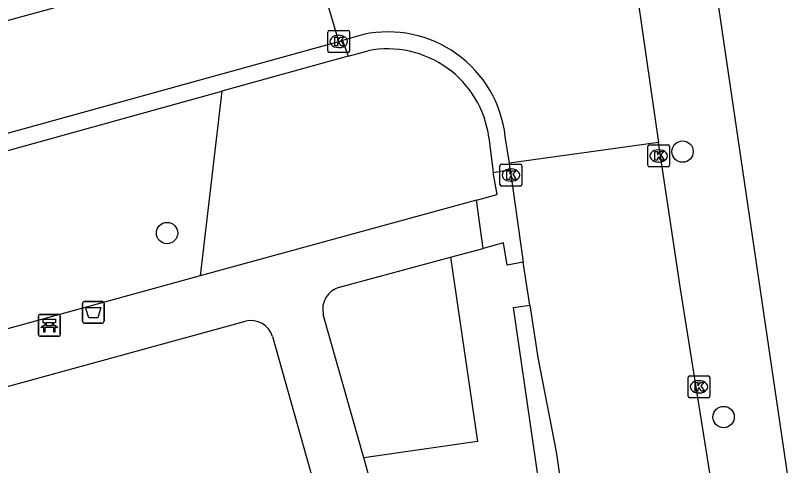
# Model space of a CAD drawing. Extents: x 159053 to 160041, y 380450 to 381422.
# Drawn here: x 159294.54 to 159329.66, y 381039.24 to 381059.86 of the extents above; entities that cross this region are included whole.
import ezdxf

# ---------------------------------------------------------------- set-up
doc = ezdxf.new("R2010")
doc.units = 0
for name, color, linetype in [('IMGEO_Afvalbak', 7, 'Continuous'), ('IMGEO_Bank', 7, 'Continuous'), ('IMGEO_Boom', 7, 'Continuous'), ('IMGEO_Groenvoorziening', 7, 'Continuous'), ('IMGEO_Kolk', 7, 'Continuous'), ('IMGEO_Rijbaan_lokaal_open', 7, 'Continuous'), ('IMGEO_Voetpad_halfverhard', 7, 'Continuous'), ('IMGEO_Voetpad_open', 7, 'Continuous')]:
    doc.layers.add(name, color=color, linetype=linetype)

msp = doc.modelspace()

# ---------------------------------------------------------------- linework, layer by layer
at = {"layer": 'IMGEO_Afvalbak'}
for p, q in [((159297.705, 381046.765), (159298.495, 381046.765)), ((159298.495, 381046.765), (159297.705, 381046.765)), ((159297.605, 381045.865), (159297.605, 381046.665)), ((159297.605, 381046.665), (159297.605, 381045.865)), ((159298.595, 381046.665), (159298.595, 381045.865)), ((159298.595, 381045.865), (159298.595, 381046.665)), ((159298.495, 381045.765), (159297.705, 381045.765)), ((159297.705, 381045.765), (159298.495, 381045.765))]:
    msp.add_line(p, q, dxfattribs=at)
msp.add_lwpolyline([(159297.748, 381046.479), (159298.452, 381046.479), (159298.303, 381046.009), (159297.897, 381046.009), (159297.748, 381046.479)], dxfattribs=at)
for centre, start, end in [((159297.705, 381046.665), 90, 180), ((159297.705, 381046.665), 90, 180), ((159298.495, 381046.665), 0, 90), ((159298.495, 381046.665), 360, 90), ((159297.705, 381045.865), 180, 270), ((159297.705, 381045.865), 180, 270), ((159298.495, 381045.865), 270, 0), ((159298.495, 381045.865), 270, 0)]:
    msp.add_arc(centre, 0.1, start, end, dxfattribs=at)
at = {"layer": 'IMGEO_Bank'}
for p, q in [((159295.592, 381045.242), (159295.592, 381046.083)), ((159295.592, 381046.083), (159295.592, 381045.242)), ((159295.667, 381046.167), (159296.508, 381046.167)), ((159296.508, 381046.167), (159295.667, 381046.167)), ((159296.592, 381046.092), (159296.592, 381045.251)), ((159296.592, 381045.251), (159296.592, 381046.092)), ((159295.901, 381045.673), (159295.901, 381045.779)), ((159295.945, 381045.779), (159295.945, 381045.673)), ((159296.233, 381045.785), (159295.951, 381045.785)), ((159296.239, 381045.673), (159296.239, 381045.779)), ((159296.283, 381045.779), (159296.283, 381045.673)), ((159296.289, 381045.565), (159295.896, 381045.565)), ((159295.951, 381045.667), (159296.233, 381045.667)), ((159296.517, 381045.167), (159295.676, 381045.167)), ((159295.676, 381045.167), (159296.517, 381045.167))]:
    msp.add_line(p, q, dxfattribs=at)
for points in [[(159295.895, 381045.785), (159295.809, 381045.785), (159295.809, 381045.946), (159296.372, 381045.946), (159296.372, 381045.785), (159296.289, 381045.785)], [(159295.839, 381045.565), (159295.697, 381045.565), (159295.809, 381045.667), (159295.895, 381045.667)], [(159295.889, 381045.558), (159295.889, 381045.351), (159295.846, 381045.351), (159295.846, 381045.558)], [(159296.289, 381045.667), (159296.372, 381045.667), (159296.484, 381045.565), (159296.345, 381045.565)], [(159296.339, 381045.558), (159296.339, 381045.351), (159296.295, 381045.351), (159296.295, 381045.558)]]:
    msp.add_lwpolyline(points, dxfattribs=at)
for centre, radius, start, end in [((159295.67, 381046.089), 0.0779, 92.4484, 184.2845), ((159295.67, 381046.089), 0.0779, 92.4484, 184.2845), ((159296.514, 381046.089), 0.0779, 2.4484, 94.2845), ((159296.514, 381046.089), 0.0779, 2.4484, 94.2845), ((159295.894, 381045.778), 0.00671, 2.8957, 87.1043), ((159295.951, 381045.778), 0.00671, 92.8957, 177.1043), ((159296.233, 381045.778), 0.00671, 2.8957, 87.1043), ((159296.29, 381045.778), 0.00671, 92.8957, 177.1043), ((159295.839, 381045.558), 0.00671, 2.8957, 87.1043), ((159295.896, 381045.558), 0.00671, 92.8957, 177.1043), ((159295.894, 381045.674), 0.00671, 272.8957, 357.1043), ((159295.951, 381045.674), 0.00671, 182.8957, 267.1043), ((159296.233, 381045.674), 0.00671, 272.8957, 357.1043), ((159296.29, 381045.674), 0.00671, 182.8957, 267.1043), ((159296.288, 381045.558), 0.00671, 2.8957, 87.1043), ((159296.345, 381045.558), 0.00671, 92.8957, 177.1043), ((159295.67, 381045.245), 0.0779, 182.4484, 274.2845), ((159295.67, 381045.245), 0.0779, 182.4484, 274.2845), ((159296.514, 381045.245), 0.0779, 272.4484, 4.2845), ((159296.514, 381045.245), 0.0779, 272.4484, 4.2845)]:
    msp.add_arc(centre, radius, start, end, dxfattribs=at)
at = {"layer": 'IMGEO_Boom'}
for centre in [(159325.073, 381053.624), (159301.478, 381049.894), (159326.95, 381041.468)]:
    msp.add_circle(centre, 0.489, dxfattribs=at)
at = {"layer": 'IMGEO_Groenvoorziening'}
for points in [[(159303.988, 381056.394), (159302.999, 381047.929)], [(159314.446, 381048.784), (159315.692, 381040.351), (159310.481, 381039.593)]]:
    msp.add_lwpolyline(points, dxfattribs=at)
at = {"layer": 'IMGEO_Kolk'}
for p, q in [((159308.836, 381058.243), (159308.836, 381059.095)), ((159308.911, 381059.169), (159309.763, 381059.169)), ((159309.837, 381059.095), (159309.837, 381058.243)), ((159309.324, 381058.949), (159309.349, 381058.949)), ((159309.347, 381058.389), (159309.322, 381058.389)), ((159309.763, 381058.169), (159308.911, 381058.169)), ((159323.481, 381053), (159323.481, 381053.852)), ((159323.556, 381053.926), (159324.408, 381053.926)), ((159324.482, 381053.852), (159324.482, 381053)), ((159323.969, 381053.706), (159323.994, 381053.706)), ((159323.992, 381053.146), (159323.967, 381053.146)), ((159316.717, 381052.122), (159316.717, 381052.974)), ((159316.792, 381053.048), (159317.644, 381053.048)), ((159317.205, 381052.828), (159317.23, 381052.828)), ((159317.718, 381052.974), (159317.718, 381052.122)), ((159324.408, 381052.926), (159323.556, 381052.926)), ((159317.644, 381052.048), (159316.792, 381052.048)), ((159317.228, 381052.268), (159317.203, 381052.268)), ((159325.326, 381042.427), (159325.326, 381043.279)), ((159325.401, 381043.353), (159326.253, 381043.353)), ((159326.327, 381043.279), (159326.327, 381042.427)), ((159325.814, 381043.133), (159325.839, 381043.133)), ((159325.837, 381042.573), (159325.812, 381042.573)), ((159326.253, 381042.353), (159325.401, 381042.353))]:
    msp.add_line(p, q, dxfattribs=at)
for points in [[(159308.836, 381058.243), (159308.836, 381059.095)], [(159308.911, 381059.169), (159309.763, 381059.169)], [(159309.837, 381059.095), (159309.837, 381058.243)], [(159309.157, 381058.869), (159309.28, 381058.869), (159309.28, 381058.718), (159309.41, 381058.869), (159309.574, 381058.869), (159309.428, 381058.718), (159309.581, 381058.469), (159309.429, 381058.469), (159309.344, 381058.633), (159309.28, 381058.566), (159309.28, 381058.469), (159309.157, 381058.469), (159309.157, 381058.869)], [(159309.763, 381058.169), (159308.911, 381058.169)], [(159323.481, 381053), (159323.481, 381053.852)], [(159323.556, 381053.926), (159324.408, 381053.926)], [(159324.482, 381053.852), (159324.482, 381053)], [(159323.802, 381053.626), (159323.925, 381053.626), (159323.925, 381053.475), (159324.055, 381053.626), (159324.219, 381053.626), (159324.073, 381053.475), (159324.226, 381053.226), (159324.074, 381053.226), (159323.989, 381053.39), (159323.925, 381053.323), (159323.925, 381053.226), (159323.802, 381053.226), (159323.802, 381053.626)], [(159316.717, 381052.122), (159316.717, 381052.974)], [(159316.792, 381053.048), (159317.644, 381053.048)], [(159317.038, 381052.748), (159317.161, 381052.748), (159317.161, 381052.597), (159317.291, 381052.748), (159317.455, 381052.748), (159317.309, 381052.597), (159317.462, 381052.348), (159317.31, 381052.348), (159317.225, 381052.512), (159317.161, 381052.445), (159317.161, 381052.348), (159317.038, 381052.348), (159317.038, 381052.748)], [(159317.718, 381052.974), (159317.718, 381052.122)], [(159324.408, 381052.926), (159323.556, 381052.926)], [(159317.644, 381052.048), (159316.792, 381052.048)], [(159325.326, 381042.427), (159325.326, 381043.279)], [(159325.401, 381043.353), (159326.253, 381043.353)], [(159326.327, 381043.279), (159326.327, 381042.427)], [(159325.647, 381043.053), (159325.77, 381043.053), (159325.77, 381042.902), (159325.9, 381043.053), (159326.064, 381043.053), (159325.918, 381042.902), (159326.071, 381042.653), (159325.919, 381042.653), (159325.834, 381042.817), (159325.77, 381042.75), (159325.77, 381042.653), (159325.647, 381042.653), (159325.647, 381043.053)], [(159326.253, 381042.353), (159325.401, 381042.353)]]:
    msp.add_lwpolyline(points, dxfattribs=at)
for centre, start, end in [((159308.913, 381059.093), 91.552, 178.448), ((159308.913, 381059.093), 91.552, 178.448), ((159309.761, 381059.093), 1.552, 88.448), ((159309.761, 381059.093), 1.552, 88.448), ((159308.913, 381058.245), 181.552, 268.448), ((159308.913, 381058.245), 181.552, 268.448), ((159309.761, 381058.245), 271.552, 358.448), ((159309.761, 381058.245), 271.552, 358.448), ((159323.558, 381053.85), 91.552, 178.448), ((159323.558, 381053.85), 91.552, 178.448), ((159324.406, 381053.85), 1.552, 88.448), ((159324.406, 381053.85), 1.552, 88.448), ((159316.794, 381052.972), 91.552, 178.448), ((159316.794, 381052.972), 91.552, 178.448), ((159317.642, 381052.972), 1.552, 88.448), ((159317.642, 381052.972), 1.552, 88.448), ((159323.558, 381053.002), 181.552, 268.448), ((159323.558, 381053.002), 181.552, 268.448), ((159324.406, 381053.002), 271.552, 358.448), ((159324.406, 381053.002), 271.552, 358.448), ((159316.794, 381052.124), 181.552, 268.448), ((159316.794, 381052.124), 181.552, 268.448), ((159317.642, 381052.124), 271.552, 358.448), ((159317.642, 381052.124), 271.552, 358.448), ((159325.403, 381043.277), 91.552, 178.448), ((159325.403, 381043.277), 91.552, 178.448), ((159326.251, 381043.277), 1.552, 88.448), ((159326.251, 381043.277), 1.552, 88.448), ((159325.403, 381042.429), 181.552, 268.448), ((159325.403, 381042.429), 181.552, 268.448), ((159326.251, 381042.429), 271.552, 358.448), ((159326.251, 381042.429), 271.552, 358.448)]:
    msp.add_arc(centre, 0.0765, start, end, dxfattribs=at)
for centre, major_axis, ratio, start_param, end_param in [((159309.323, 381058.669), (-0.387, 0.002), 0.722429, 4.712389, 7.853982), ((159309.348, 381058.669), (-0.39, 0.002), 0.717154, 1.570796, 4.712389), ((159323.968, 381053.426), (-0.387, 0.002), 0.722429, 4.712389, 7.853982), ((159323.993, 381053.426), (-0.39, 0.002), 0.717154, 1.570796, 4.712389), ((159317.204, 381052.548), (-0.387, 0.002), 0.722429, 4.712389, 7.853982), ((159317.229, 381052.548), (-0.39, 0.002), 0.717154, 1.570796, 4.712389), ((159325.813, 381042.853), (-0.387, 0.002), 0.722429, 4.712389, 7.853982), ((159325.838, 381042.853), (-0.39, 0.002), 0.717154, 1.570796, 4.712389)]:
    msp.add_ellipse(centre, major_axis=major_axis, ratio=ratio, start_param=start_param, end_param=end_param, dxfattribs=at)
at = {"layer": 'IMGEO_Rijbaan_lokaal_open'}
for points in [[(159321.155, 381073.597), (159323.98, 381054.046)], [(159307.936, 381063.423), (159300.068, 381061.247), (159290.681, 381058.667)], [(159309.337, 381058.669), (159307.936, 381063.423)], [(159309.337, 381058.669), (159309.507, 381058.717)], [(159310.47, 381058.99), (159309.507, 381058.717)], [(159292.011, 381053.865), (159309.337, 381058.669)], [(159317.148, 381053.09), (159316.958, 381054.32)], [(159323.98, 381054.046), (159317.148, 381053.09)], [(159327.57, 381031.073), (159324.984, 381047.343), (159323.98, 381054.046)], [(159317.183, 381052.798), (159317.148, 381053.09)], [(159317.183, 381052.798), (159317.784, 381048.565)], [(159318.081, 381046.593), (159317.784, 381048.565)], [(159318.081, 381046.593), (159318.444, 381044.191), (159319.284, 381039.876), (159320.717, 381030.06)]]:
    msp.add_lwpolyline(points, dxfattribs=at)
msp.add_arc((159311.585, 381053.697), 5.409, 6.6141, 101.8939, dxfattribs=at)
at = {"layer": 'IMGEO_Voetpad_halfverhard'}
for points in [[(159315.65, 381051.398), (159302.999, 381047.929)], [(159314.446, 381048.784), (159315.95, 381049.19)], [(159309.376, 381047.417), (159314.446, 381048.784)], [(159302.999, 381047.929), (159290.562, 381044.52)], [(159310.481, 381039.593), (159308.632, 381046.164)], [(159292.54, 381042.421), (159305.067, 381045.857)], [(159306.302, 381045.149), (159309.285, 381034.573)], [(159312.121, 381033.764), (159310.481, 381039.593)]]:
    msp.add_lwpolyline(points, dxfattribs=at)
for centre, radius, start, end in [((159309.65, 381046.407), 1.047, 105.1833, 193.4152), ((159305.321, 381044.868), 1.021, 15.961, 104.3895)]:
    msp.add_arc(centre, radius, start, end, dxfattribs=at)
at = {"layer": 'IMGEO_Voetpad_open'}
for points in [[(159323.886, 381079.531), (159335.584, 381000), (159340.592, 380966.957)], [(159309.507, 381058.717), (159309.774, 381057.999)], [(159309.774, 381057.999), (159303.988, 381056.394)], [(159309.774, 381057.999), (159310.68, 381058.241)], [(159285.051, 381051.139), (159303.988, 381056.394)], [(159316.211, 381054.271), (159316.409, 381052.668)], [(159316.409, 381052.668), (159317.183, 381052.798)], [(159315.65, 381051.398), (159316.581, 381051.656), (159316.409, 381052.668)], [(159315.95, 381049.19), (159315.65, 381051.398)], [(159317.784, 381048.565), (159317.047, 381048.427), (159316.876, 381049.443), (159315.95, 381049.19)], [(159319.137, 381034.094), (159317.332, 381046.484), (159318.081, 381046.593)]]:
    msp.add_lwpolyline(points, dxfattribs=at)
msp.add_arc((159311.573, 381053.647), 4.68, 7.6575, 101.003, dxfattribs=at)

doc.saveas('drawing.dxf')
